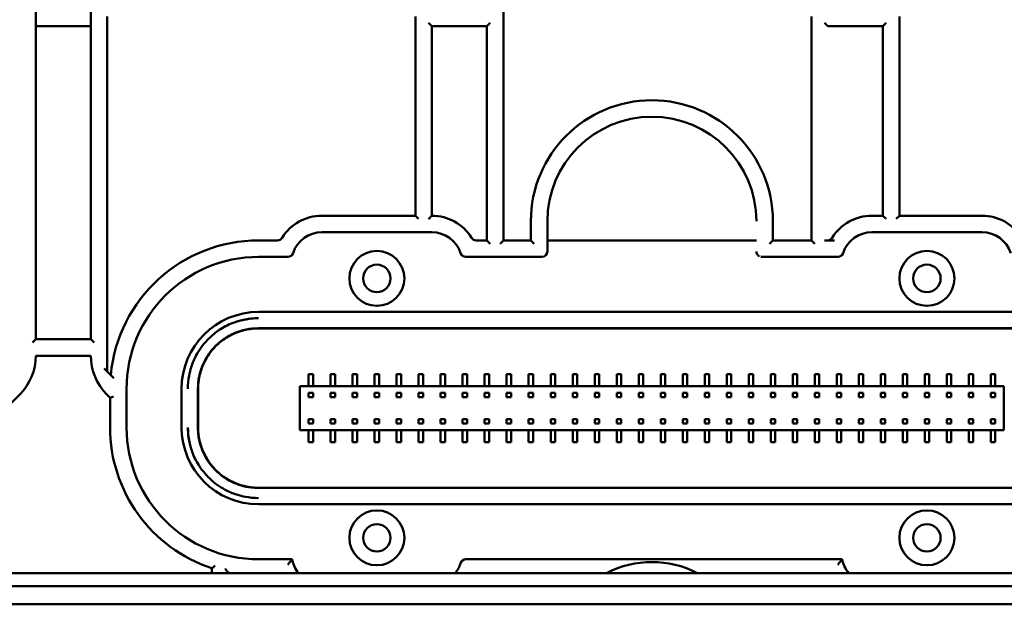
# Model space of a CAD drawing. Header units: millimetres. Extents: x 0 to 14369, y -869 to 2970.
# Tile 328 of 656: x 1732 to 1822, y 898 to 951. Entities that reach past the tile are written whole.
import ezdxf

# ---------------------------------------------------------------- set-up
doc = ezdxf.new("R2010")
doc.units = ezdxf.units.MM
doc.header["$LTSCALE"] = 10
doc.layers.add('Sichtbar (ISO)', color=7, linetype='Continuous', lineweight=50)

msp = doc.modelspace()

# ---------------------------------------------------------------- linework, layer by layer
at = {"layer": 'Sichtbar (ISO)'}
for p, q in [((1776.018, 931.135), (1776.018, 953.574)), ((1776.018, 953.574), (1776.018, 931.135)), ((1733.518, 922.145), (1733.518, 952.124)), ((1733.518, 952.124), (1733.518, 922.145)), ((1738.518, 952.124), (1738.518, 922.145)), ((1738.518, 922.145), (1738.518, 952.124)), ((1740.018, 951.503), (1740.018, 919.195)), ((1768.018, 951.503), (1768.018, 933.385)), ((1768.018, 933.385), (1768.018, 951.503)), ((1804.018, 951.503), (1804.018, 931.135)), ((1804.018, 931.135), (1804.018, 951.503)), ((1812.018, 933.385), (1812.018, 951.503)), ((1812.018, 951.503), (1812.018, 933.385)), ((1733.518, 950.624), (1738.518, 950.624)), ((1738.518, 950.624), (1733.518, 950.624)), ((1769.218, 950.924), (1769.518, 950.624)), ((1769.518, 933.385), (1769.518, 950.624)), ((1769.518, 950.624), (1769.518, 933.385)), ((1769.518, 950.624), (1774.518, 950.624)), ((1774.518, 950.624), (1774.818, 950.924)), ((1774.518, 950.624), (1774.518, 931.135)), ((1774.518, 931.135), (1774.518, 950.624)), ((1805.218, 950.924), (1805.518, 950.624)), ((1805.518, 950.624), (1810.518, 950.624)), ((1810.518, 950.624), (1810.818, 950.924)), ((1810.518, 950.624), (1810.518, 933.385)), ((1810.518, 933.385), (1810.518, 950.624)), ((1768.018, 933.385), (1759.518, 933.385)), ((1759.518, 933.385), (1768.018, 933.385)), ((1768.318, 933.085), (1768.018, 933.385)), ((1768.018, 933.385), (1768.318, 933.085)), ((1778.518, 932.885), (1778.518, 931.135)), ((1778.518, 931.135), (1778.518, 932.885)), ((1780.018, 930.135), (1780.018, 932.885)), ((1780.018, 932.885), (1780.018, 930.135)), ((1800.518, 931.135), (1800.518, 932.885)), ((1800.518, 932.885), (1800.518, 931.135)), ((1810.518, 933.385), (1809.518, 933.385)), ((1809.518, 933.385), (1810.518, 933.385)), ((1810.818, 933.085), (1810.518, 933.385)), ((1810.518, 933.385), (1810.818, 933.085)), ((1811.718, 933.085), (1812.018, 933.385)), ((1812.018, 933.385), (1811.718, 933.085)), ((1819.518, 933.385), (1812.018, 933.385)), ((1812.018, 933.385), (1819.518, 933.385)), ((1759.518, 931.885), (1769.518, 931.885)), ((1769.518, 931.885), (1759.518, 931.885)), ((1809.518, 931.885), (1819.518, 931.885)), ((1819.518, 931.885), (1809.518, 931.885)), ((1755.479, 931.135), (1753.768, 931.135)), ((1753.768, 931.135), (1755.479, 931.135)), ((1774.518, 931.135), (1773.557, 931.135)), ((1773.557, 931.135), (1774.518, 931.135)), ((1774.818, 930.835), (1774.518, 931.135)), ((1774.518, 931.135), (1774.818, 930.835)), ((1775.718, 930.835), (1776.018, 931.135)), ((1776.018, 931.135), (1775.718, 930.835)), ((1778.518, 931.135), (1776.018, 931.135)), ((1776.018, 931.135), (1778.518, 931.135)), ((1778.818, 930.835), (1778.518, 931.135)), ((1778.518, 931.135), (1778.818, 930.835)), ((1799.018, 931.135), (1780.018, 931.135)), ((1780.018, 931.135), (1799.018, 931.135)), ((1800.218, 930.835), (1800.518, 931.135)), ((1800.518, 931.135), (1800.218, 930.835)), ((1804.018, 931.135), (1800.518, 931.135)), ((1800.518, 931.135), (1804.018, 931.135)), ((1804.318, 930.835), (1804.018, 931.135)), ((1804.018, 931.135), (1804.318, 930.835)), ((1805.218, 931.135), (1806.103, 931.135)), ((1806.103, 931.135), (1805.218, 931.135)), ((1753.768, 929.635), (1756.425, 929.635)), ((1756.425, 929.635), (1753.768, 929.635)), ((1772.61, 929.635), (1779.518, 929.635)), ((1779.518, 929.635), (1772.61, 929.635)), ((1799.518, 929.635), (1806.425, 929.635)), ((1806.425, 929.635), (1799.518, 929.635)), ((1825.268, 924.635), (1753.767, 924.635)), ((1753.767, 924.635), (1825.268, 924.635)), ((1825.279, 923.147), (1753.756, 923.147)), ((1753.757, 923.147), (1825.279, 923.147)), ((1753.767, 923.135), (1825.268, 923.135)), ((1825.268, 923.135), (1753.767, 923.135)), ((1733.518, 922.145), (1733.218, 921.845)), ((1738.518, 922.145), (1733.518, 922.145)), ((1738.818, 921.845), (1738.518, 922.145)), ((1733.518, 920.645), (1738.518, 920.645)), ((1740.604, 918.609), (1739.718, 919.495)), ((1739.718, 919.495), (1740.604, 918.609)), ((1740.018, 919.195), (1740.018, 919.195)), ((1758.318, 918.985), (1758.718, 918.985)), ((1758.318, 917.885), (1758.318, 918.985)), ((1758.718, 918.985), (1758.718, 917.885)), ((1760.318, 918.985), (1760.718, 918.985)), ((1760.318, 917.885), (1760.318, 918.985)), ((1760.718, 918.985), (1760.718, 917.885)), ((1762.318, 918.985), (1762.718, 918.985)), ((1762.318, 917.885), (1762.318, 918.985)), ((1762.718, 918.985), (1762.718, 917.885)), ((1764.318, 918.985), (1764.718, 918.985)), ((1764.318, 917.885), (1764.318, 918.985)), ((1764.718, 918.985), (1764.718, 917.885)), ((1766.318, 918.985), (1766.718, 918.985)), ((1766.318, 917.885), (1766.318, 918.985)), ((1766.718, 918.985), (1766.718, 917.885)), ((1768.318, 918.985), (1768.718, 918.985)), ((1768.318, 917.885), (1768.318, 918.985)), ((1768.718, 918.985), (1768.718, 917.885)), ((1770.318, 918.985), (1770.718, 918.985)), ((1770.318, 917.885), (1770.318, 918.985)), ((1770.718, 918.985), (1770.718, 917.885)), ((1772.318, 918.985), (1772.718, 918.985)), ((1772.318, 917.885), (1772.318, 918.985)), ((1772.718, 918.985), (1772.718, 917.885)), ((1774.318, 918.985), (1774.718, 918.985)), ((1774.318, 917.885), (1774.318, 918.985)), ((1774.718, 918.985), (1774.718, 917.885)), ((1776.318, 918.985), (1776.718, 918.985)), ((1776.318, 917.885), (1776.318, 918.985)), ((1776.718, 918.985), (1776.718, 917.885)), ((1778.318, 918.985), (1778.718, 918.985)), ((1778.318, 917.885), (1778.318, 918.985)), ((1778.718, 918.985), (1778.718, 917.885)), ((1780.318, 918.985), (1780.718, 918.985)), ((1780.318, 917.885), (1780.318, 918.985)), ((1780.718, 918.985), (1780.718, 917.885)), ((1782.318, 918.985), (1782.718, 918.985)), ((1782.318, 917.885), (1782.318, 918.985)), ((1782.718, 918.985), (1782.718, 917.885)), ((1784.318, 918.985), (1784.718, 918.985)), ((1784.318, 917.885), (1784.318, 918.985)), ((1784.718, 918.985), (1784.718, 917.885)), ((1786.318, 918.985), (1786.718, 918.985)), ((1786.318, 917.885), (1786.318, 918.985)), ((1786.718, 918.985), (1786.718, 917.885)), ((1788.318, 918.985), (1788.718, 918.985)), ((1788.318, 917.885), (1788.318, 918.985)), ((1788.718, 918.985), (1788.718, 917.885)), ((1790.318, 918.985), (1790.718, 918.985)), ((1790.318, 917.885), (1790.318, 918.985)), ((1790.718, 918.985), (1790.718, 917.885)), ((1792.318, 918.985), (1792.718, 918.985)), ((1792.318, 917.885), (1792.318, 918.985)), ((1792.718, 918.985), (1792.718, 917.885)), ((1794.318, 918.985), (1794.718, 918.985)), ((1794.318, 917.885), (1794.318, 918.985)), ((1794.718, 918.985), (1794.718, 917.885)), ((1796.318, 918.985), (1796.718, 918.985)), ((1796.318, 917.885), (1796.318, 918.985)), ((1796.718, 918.985), (1796.718, 917.885)), ((1798.318, 918.985), (1798.718, 918.985)), ((1798.318, 917.885), (1798.318, 918.985)), ((1798.718, 918.985), (1798.718, 917.885)), ((1800.318, 918.985), (1800.718, 918.985)), ((1800.318, 917.885), (1800.318, 918.985)), ((1800.718, 918.985), (1800.718, 917.885)), ((1802.318, 918.985), (1802.718, 918.985)), ((1802.318, 917.885), (1802.318, 918.985)), ((1802.718, 918.985), (1802.718, 917.885)), ((1804.318, 918.985), (1804.718, 918.985)), ((1804.318, 917.885), (1804.318, 918.985)), ((1804.718, 918.985), (1804.718, 917.885)), ((1806.318, 918.985), (1806.718, 918.985)), ((1806.318, 917.885), (1806.318, 918.985)), ((1806.718, 918.985), (1806.718, 917.885)), ((1808.318, 918.985), (1808.718, 918.985)), ((1808.318, 917.885), (1808.318, 918.985)), ((1808.718, 918.985), (1808.718, 917.885)), ((1810.318, 918.985), (1810.718, 918.985)), ((1810.318, 917.885), (1810.318, 918.985)), ((1810.718, 918.985), (1810.718, 917.885)), ((1812.318, 918.985), (1812.718, 918.985)), ((1812.318, 917.885), (1812.318, 918.985)), ((1812.718, 918.985), (1812.718, 917.885)), ((1814.318, 918.985), (1814.718, 918.985)), ((1814.318, 917.885), (1814.318, 918.985)), ((1814.718, 918.985), (1814.718, 917.885)), ((1816.318, 918.985), (1816.718, 918.985)), ((1816.318, 917.885), (1816.318, 918.985)), ((1816.718, 918.985), (1816.718, 917.885)), ((1818.318, 918.985), (1818.718, 918.985)), ((1818.318, 917.885), (1818.318, 918.985)), ((1818.718, 918.985), (1818.718, 917.885)), ((1820.318, 918.985), (1820.718, 918.985)), ((1820.318, 917.885), (1820.318, 918.985)), ((1820.718, 918.985), (1820.718, 917.885)), ((1741.768, 914.135), (1741.768, 917.635)), ((1741.768, 917.635), (1741.768, 914.135)), ((1746.768, 917.636), (1746.768, 914.134)), ((1746.768, 914.134), (1746.768, 917.636)), ((1748.256, 917.647), (1748.256, 914.122)), ((1748.268, 914.134), (1748.268, 917.635)), ((1748.268, 917.635), (1748.268, 914.134)), ((1821.518, 917.885), (1757.518, 917.885)), ((1757.518, 917.885), (1757.518, 913.885)), ((1821.518, 913.885), (1821.518, 917.885)), ((1723.982, 909.038), (1732.053, 917.109)), ((1739.982, 917.109), (1740.268, 916.824)), ((1739.982, 917.109), (1740.268, 916.824)), ((1740.268, 916.824), (1740.568, 916.948)), ((1740.568, 916.948), (1740.268, 916.824)), ((1740.268, 916.824), (1740.268, 914.135)), ((1740.268, 916.824), (1740.268, 914.135)), ((1758.718, 917.282), (1758.318, 917.282)), ((1758.318, 917.282), (1758.318, 916.882)), ((1758.318, 916.882), (1758.718, 916.882)), ((1758.718, 916.882), (1758.718, 917.282)), ((1760.318, 917.282), (1760.718, 917.282)), ((1760.318, 916.882), (1760.318, 917.282)), ((1760.718, 916.882), (1760.318, 916.882)), ((1760.718, 917.282), (1760.718, 916.882)), ((1762.718, 917.282), (1762.318, 917.282)), ((1762.318, 917.282), (1762.318, 916.882)), ((1762.318, 916.882), (1762.718, 916.882)), ((1762.718, 916.882), (1762.718, 917.282)), ((1764.318, 917.282), (1764.718, 917.282)), ((1764.318, 916.882), (1764.318, 917.282)), ((1764.718, 916.882), (1764.318, 916.882)), ((1764.718, 917.282), (1764.718, 916.882)), ((1766.718, 917.282), (1766.318, 917.282)), ((1766.318, 917.282), (1766.318, 916.882)), ((1766.318, 916.882), (1766.718, 916.882)), ((1766.718, 916.882), (1766.718, 917.282)), ((1768.718, 917.282), (1768.318, 917.282)), ((1768.318, 917.282), (1768.318, 916.882)), ((1768.318, 917.282), (1768.718, 917.282)), ((1768.318, 916.882), (1768.318, 917.282)), ((1768.318, 916.882), (1768.718, 916.882)), ((1768.718, 916.882), (1768.318, 916.882)), ((1768.718, 916.882), (1768.718, 917.282)), ((1768.718, 917.282), (1768.718, 916.882)), ((1770.718, 917.282), (1770.318, 917.282)), ((1770.318, 917.282), (1770.318, 916.882)), ((1770.318, 916.882), (1770.718, 916.882)), ((1770.718, 916.882), (1770.718, 917.282)), ((1772.718, 917.282), (1772.318, 917.282)), ((1772.318, 917.282), (1772.318, 916.882)), ((1772.318, 916.882), (1772.718, 916.882)), ((1772.718, 916.882), (1772.718, 917.282)), ((1774.718, 917.282), (1774.318, 917.282)), ((1774.318, 917.282), (1774.318, 916.882)), ((1774.318, 916.882), (1774.718, 916.882)), ((1774.718, 916.882), (1774.718, 917.282)), ((1776.718, 917.282), (1776.318, 917.282)), ((1776.318, 917.282), (1776.318, 916.882)), ((1776.318, 916.882), (1776.718, 916.882)), ((1776.718, 916.882), (1776.718, 917.282)), ((1778.718, 917.282), (1778.318, 917.282)), ((1778.318, 917.282), (1778.318, 916.882)), ((1778.318, 916.882), (1778.718, 916.882)), ((1778.718, 916.882), (1778.718, 917.282)), ((1780.718, 917.282), (1780.318, 917.282)), ((1780.318, 917.282), (1780.318, 916.882)), ((1780.318, 916.882), (1780.718, 916.882)), ((1780.718, 916.882), (1780.718, 917.282)), ((1782.718, 917.282), (1782.318, 917.282)), ((1782.318, 917.282), (1782.318, 916.882)), ((1782.318, 916.882), (1782.718, 916.882)), ((1782.718, 916.882), (1782.718, 917.282)), ((1784.718, 917.282), (1784.318, 917.282)), ((1784.318, 917.282), (1784.318, 916.882)), ((1784.318, 916.882), (1784.718, 916.882)), ((1784.718, 916.882), (1784.718, 917.282)), ((1786.718, 917.282), (1786.318, 917.282)), ((1786.318, 917.282), (1786.318, 916.882)), ((1786.318, 916.882), (1786.718, 916.882)), ((1786.718, 916.882), (1786.718, 917.282)), ((1788.718, 917.282), (1788.318, 917.282)), ((1788.318, 917.282), (1788.318, 916.882)), ((1788.318, 916.882), (1788.718, 916.882)), ((1788.718, 916.882), (1788.718, 917.282)), ((1790.718, 917.282), (1790.318, 917.282)), ((1790.318, 917.282), (1790.318, 916.882)), ((1790.318, 916.882), (1790.718, 916.882)), ((1790.718, 916.882), (1790.718, 917.282)), ((1792.718, 917.282), (1792.318, 917.282)), ((1792.318, 917.282), (1792.318, 916.882)), ((1792.318, 916.882), (1792.718, 916.882)), ((1792.718, 916.882), (1792.718, 917.282)), ((1794.718, 917.282), (1794.318, 917.282)), ((1794.318, 917.282), (1794.318, 916.882)), ((1794.318, 916.882), (1794.718, 916.882)), ((1794.718, 916.882), (1794.718, 917.282)), ((1796.718, 917.282), (1796.318, 917.282)), ((1796.318, 917.282), (1796.318, 916.882)), ((1796.318, 916.882), (1796.718, 916.882)), ((1796.718, 916.882), (1796.718, 917.282)), ((1798.718, 917.282), (1798.318, 917.282)), ((1798.318, 917.282), (1798.318, 916.882)), ((1798.318, 916.882), (1798.718, 916.882)), ((1798.718, 916.882), (1798.718, 917.282)), ((1800.718, 917.282), (1800.318, 917.282)), ((1800.318, 917.282), (1800.318, 916.882)), ((1800.318, 916.882), (1800.718, 916.882)), ((1800.718, 916.882), (1800.718, 917.282)), ((1802.718, 917.282), (1802.318, 917.282)), ((1802.318, 917.282), (1802.318, 916.882)), ((1802.318, 916.882), (1802.718, 916.882)), ((1802.718, 916.882), (1802.718, 917.282)), ((1804.718, 917.282), (1804.318, 917.282)), ((1804.318, 917.282), (1804.318, 916.882)), ((1804.318, 916.882), (1804.718, 916.882)), ((1804.718, 916.882), (1804.718, 917.282)), ((1806.718, 917.282), (1806.318, 917.282)), ((1806.318, 917.282), (1806.318, 916.882)), ((1806.318, 916.882), (1806.718, 916.882)), ((1806.718, 916.882), (1806.718, 917.282)), ((1808.718, 917.282), (1808.318, 917.282)), ((1808.318, 917.282), (1808.318, 916.882)), ((1808.318, 916.882), (1808.718, 916.882)), ((1808.718, 916.882), (1808.718, 917.282)), ((1810.718, 917.282), (1810.318, 917.282)), ((1810.318, 917.282), (1810.318, 916.882)), ((1810.318, 917.282), (1810.718, 917.282)), ((1810.318, 916.882), (1810.318, 917.282)), ((1810.318, 916.882), (1810.718, 916.882)), ((1810.718, 916.882), (1810.318, 916.882)), ((1810.718, 916.882), (1810.718, 917.282)), ((1810.718, 917.282), (1810.718, 916.882)), ((1812.318, 917.282), (1812.718, 917.282)), ((1812.318, 916.882), (1812.318, 917.282)), ((1812.718, 916.882), (1812.318, 916.882)), ((1812.718, 917.282), (1812.718, 916.882)), ((1814.318, 917.282), (1814.718, 917.282)), ((1814.318, 916.882), (1814.318, 917.282)), ((1814.718, 916.882), (1814.318, 916.882)), ((1814.718, 917.282), (1814.718, 916.882)), ((1816.318, 917.282), (1816.718, 917.282)), ((1816.318, 916.882), (1816.318, 917.282)), ((1816.718, 916.882), (1816.318, 916.882)), ((1816.718, 917.282), (1816.718, 916.882)), ((1818.318, 917.282), (1818.718, 917.282)), ((1818.318, 916.882), (1818.318, 917.282)), ((1818.318, 917.282), (1818.718, 917.282)), ((1818.318, 916.882), (1818.318, 917.282)), ((1818.718, 916.882), (1818.318, 916.882)), ((1818.718, 916.882), (1818.318, 916.882)), ((1818.718, 917.282), (1818.718, 916.882)), ((1818.718, 917.282), (1818.718, 916.882)), ((1820.318, 917.282), (1820.718, 917.282)), ((1820.318, 916.882), (1820.318, 917.282)), ((1820.318, 917.282), (1820.718, 917.282)), ((1820.318, 916.882), (1820.318, 917.282)), ((1820.718, 916.882), (1820.318, 916.882)), ((1820.718, 916.882), (1820.318, 916.882)), ((1820.718, 917.282), (1820.718, 916.882)), ((1820.718, 917.282), (1820.718, 916.882)), ((1758.318, 914.887), (1758.318, 914.487)), ((1758.718, 914.887), (1758.318, 914.887)), ((1758.718, 914.487), (1758.718, 914.887)), ((1760.318, 914.487), (1760.318, 914.887)), ((1760.318, 914.887), (1760.718, 914.887)), ((1760.718, 914.887), (1760.718, 914.487)), ((1762.318, 914.887), (1762.318, 914.487)), ((1762.718, 914.887), (1762.318, 914.887)), ((1762.718, 914.487), (1762.718, 914.887)), ((1764.318, 914.487), (1764.318, 914.887)), ((1764.318, 914.887), (1764.718, 914.887)), ((1764.718, 914.887), (1764.718, 914.487)), ((1766.318, 914.887), (1766.318, 914.487)), ((1766.718, 914.887), (1766.318, 914.887)), ((1766.718, 914.487), (1766.718, 914.887)), ((1768.318, 914.887), (1768.318, 914.487)), ((1768.718, 914.887), (1768.318, 914.887)), ((1768.318, 914.887), (1768.718, 914.887)), ((1768.318, 914.487), (1768.318, 914.887)), ((1768.718, 914.487), (1768.718, 914.887)), ((1768.718, 914.887), (1768.718, 914.487)), ((1770.318, 914.887), (1770.318, 914.487)), ((1770.718, 914.887), (1770.318, 914.887)), ((1770.718, 914.487), (1770.718, 914.887)), ((1772.318, 914.887), (1772.318, 914.487)), ((1772.718, 914.887), (1772.318, 914.887)), ((1772.718, 914.487), (1772.718, 914.887)), ((1774.318, 914.887), (1774.318, 914.487)), ((1774.718, 914.887), (1774.318, 914.887)), ((1774.718, 914.487), (1774.718, 914.887)), ((1776.318, 914.887), (1776.318, 914.487)), ((1776.718, 914.887), (1776.318, 914.887)), ((1776.718, 914.487), (1776.718, 914.887)), ((1778.318, 914.887), (1778.318, 914.487)), ((1778.718, 914.887), (1778.318, 914.887)), ((1778.718, 914.487), (1778.718, 914.887)), ((1780.318, 914.887), (1780.318, 914.487)), ((1780.718, 914.887), (1780.318, 914.887)), ((1780.718, 914.487), (1780.718, 914.887)), ((1782.318, 914.887), (1782.318, 914.487)), ((1782.718, 914.887), (1782.318, 914.887)), ((1782.718, 914.487), (1782.718, 914.887)), ((1784.318, 914.887), (1784.318, 914.487)), ((1784.718, 914.887), (1784.318, 914.887)), ((1784.718, 914.487), (1784.718, 914.887)), ((1786.318, 914.887), (1786.318, 914.487)), ((1786.718, 914.887), (1786.318, 914.887)), ((1786.718, 914.487), (1786.718, 914.887)), ((1788.318, 914.887), (1788.318, 914.487)), ((1788.718, 914.887), (1788.318, 914.887)), ((1788.718, 914.487), (1788.718, 914.887)), ((1790.318, 914.887), (1790.318, 914.487)), ((1790.718, 914.887), (1790.318, 914.887)), ((1790.718, 914.487), (1790.718, 914.887)), ((1792.318, 914.887), (1792.318, 914.487)), ((1792.718, 914.887), (1792.318, 914.887)), ((1792.718, 914.487), (1792.718, 914.887)), ((1794.318, 914.887), (1794.318, 914.487)), ((1794.718, 914.887), (1794.318, 914.887)), ((1794.718, 914.487), (1794.718, 914.887)), ((1796.318, 914.887), (1796.318, 914.487)), ((1796.718, 914.887), (1796.318, 914.887)), ((1796.718, 914.487), (1796.718, 914.887)), ((1798.318, 914.887), (1798.318, 914.487)), ((1798.718, 914.887), (1798.318, 914.887)), ((1798.718, 914.487), (1798.718, 914.887)), ((1800.318, 914.887), (1800.318, 914.487)), ((1800.718, 914.887), (1800.318, 914.887)), ((1800.718, 914.487), (1800.718, 914.887)), ((1802.318, 914.887), (1802.318, 914.487)), ((1802.718, 914.887), (1802.318, 914.887)), ((1802.718, 914.487), (1802.718, 914.887)), ((1804.318, 914.887), (1804.318, 914.487)), ((1804.718, 914.887), (1804.318, 914.887)), ((1804.718, 914.487), (1804.718, 914.887)), ((1806.318, 914.887), (1806.318, 914.487)), ((1806.718, 914.887), (1806.318, 914.887)), ((1806.718, 914.487), (1806.718, 914.887)), ((1808.318, 914.887), (1808.318, 914.487)), ((1808.718, 914.887), (1808.318, 914.887)), ((1808.718, 914.487), (1808.718, 914.887)), ((1810.318, 914.887), (1810.318, 914.487)), ((1810.718, 914.887), (1810.318, 914.887)), ((1810.318, 914.487), (1810.318, 914.887)), ((1810.318, 914.887), (1810.718, 914.887)), ((1810.718, 914.487), (1810.718, 914.887)), ((1810.718, 914.887), (1810.718, 914.487)), ((1812.318, 914.487), (1812.318, 914.887)), ((1812.318, 914.887), (1812.718, 914.887)), ((1812.718, 914.887), (1812.718, 914.487)), ((1814.318, 914.487), (1814.318, 914.887)), ((1814.318, 914.887), (1814.718, 914.887)), ((1814.718, 914.887), (1814.718, 914.487)), ((1816.318, 914.487), (1816.318, 914.887)), ((1816.318, 914.887), (1816.718, 914.887)), ((1816.718, 914.887), (1816.718, 914.487)), ((1818.318, 914.487), (1818.318, 914.887)), ((1818.318, 914.887), (1818.718, 914.887)), ((1818.318, 914.487), (1818.318, 914.887)), ((1818.318, 914.887), (1818.718, 914.887)), ((1818.718, 914.887), (1818.718, 914.487)), ((1818.718, 914.887), (1818.718, 914.487)), ((1820.318, 914.487), (1820.318, 914.887)), ((1820.318, 914.887), (1820.718, 914.887)), ((1820.318, 914.487), (1820.318, 914.887)), ((1820.318, 914.887), (1820.718, 914.887)), ((1820.718, 914.887), (1820.718, 914.487)), ((1820.718, 914.887), (1820.718, 914.487)), ((1757.518, 913.885), (1821.518, 913.885)), ((1758.318, 914.487), (1758.718, 914.487)), ((1758.318, 912.785), (1758.318, 913.885)), ((1758.718, 913.885), (1758.718, 912.785)), ((1760.718, 914.487), (1760.318, 914.487)), ((1760.318, 912.785), (1760.318, 913.885)), ((1760.718, 913.885), (1760.718, 912.785)), ((1762.318, 914.487), (1762.718, 914.487)), ((1762.318, 912.785), (1762.318, 913.885)), ((1762.718, 913.885), (1762.718, 912.785)), ((1764.718, 914.487), (1764.318, 914.487)), ((1764.318, 912.785), (1764.318, 913.885)), ((1764.718, 913.885), (1764.718, 912.785)), ((1766.318, 914.487), (1766.718, 914.487)), ((1766.318, 912.785), (1766.318, 913.885)), ((1766.718, 913.885), (1766.718, 912.785)), ((1768.318, 914.487), (1768.718, 914.487)), ((1768.718, 914.487), (1768.318, 914.487)), ((1768.318, 912.785), (1768.318, 913.885)), ((1768.718, 913.885), (1768.718, 912.785)), ((1770.318, 914.487), (1770.718, 914.487)), ((1770.318, 912.785), (1770.318, 913.885)), ((1770.718, 913.885), (1770.718, 912.785)), ((1772.318, 914.487), (1772.718, 914.487)), ((1772.318, 912.785), (1772.318, 913.885)), ((1772.718, 913.885), (1772.718, 912.785)), ((1774.318, 914.487), (1774.718, 914.487)), ((1774.318, 912.785), (1774.318, 913.885)), ((1774.718, 913.885), (1774.718, 912.785)), ((1776.318, 914.487), (1776.718, 914.487)), ((1776.318, 912.785), (1776.318, 913.885)), ((1776.718, 913.885), (1776.718, 912.785)), ((1778.318, 914.487), (1778.718, 914.487)), ((1778.318, 912.785), (1778.318, 913.885)), ((1778.718, 913.885), (1778.718, 912.785)), ((1780.318, 914.487), (1780.718, 914.487)), ((1780.318, 912.785), (1780.318, 913.885)), ((1780.718, 913.885), (1780.718, 912.785)), ((1782.318, 914.487), (1782.718, 914.487)), ((1782.318, 912.785), (1782.318, 913.885)), ((1782.718, 913.885), (1782.718, 912.785)), ((1784.318, 914.487), (1784.718, 914.487)), ((1784.318, 912.785), (1784.318, 913.885)), ((1784.718, 913.885), (1784.718, 912.785)), ((1786.318, 914.487), (1786.718, 914.487)), ((1786.318, 912.785), (1786.318, 913.885)), ((1786.718, 913.885), (1786.718, 912.785)), ((1788.318, 914.487), (1788.718, 914.487)), ((1788.318, 912.785), (1788.318, 913.885)), ((1788.718, 913.885), (1788.718, 912.785)), ((1790.318, 914.487), (1790.718, 914.487)), ((1790.318, 912.785), (1790.318, 913.885)), ((1790.718, 913.885), (1790.718, 912.785)), ((1792.318, 914.487), (1792.718, 914.487)), ((1792.318, 912.785), (1792.318, 913.885)), ((1792.718, 913.885), (1792.718, 912.785)), ((1794.318, 914.487), (1794.718, 914.487)), ((1794.318, 912.785), (1794.318, 913.885)), ((1794.718, 913.885), (1794.718, 912.785)), ((1796.318, 914.487), (1796.718, 914.487)), ((1796.318, 912.785), (1796.318, 913.885)), ((1796.718, 913.885), (1796.718, 912.785)), ((1798.318, 914.487), (1798.718, 914.487)), ((1798.318, 912.785), (1798.318, 913.885)), ((1798.718, 913.885), (1798.718, 912.785)), ((1800.318, 914.487), (1800.718, 914.487)), ((1800.318, 912.785), (1800.318, 913.885)), ((1800.718, 913.885), (1800.718, 912.785)), ((1802.318, 914.487), (1802.718, 914.487)), ((1802.318, 912.785), (1802.318, 913.885)), ((1802.718, 913.885), (1802.718, 912.785)), ((1804.318, 914.487), (1804.718, 914.487)), ((1804.318, 912.785), (1804.318, 913.885)), ((1804.718, 913.885), (1804.718, 912.785)), ((1806.318, 914.487), (1806.718, 914.487)), ((1806.318, 912.785), (1806.318, 913.885)), ((1806.718, 913.885), (1806.718, 912.785)), ((1808.318, 914.487), (1808.718, 914.487)), ((1808.318, 912.785), (1808.318, 913.885)), ((1808.718, 913.885), (1808.718, 912.785)), ((1810.318, 914.487), (1810.718, 914.487)), ((1810.718, 914.487), (1810.318, 914.487)), ((1810.318, 912.785), (1810.318, 913.885)), ((1810.718, 913.885), (1810.718, 912.785)), ((1812.718, 914.487), (1812.318, 914.487)), ((1812.318, 912.785), (1812.318, 913.885)), ((1812.718, 913.885), (1812.718, 912.785)), ((1814.718, 914.487), (1814.318, 914.487)), ((1814.318, 912.785), (1814.318, 913.885)), ((1814.718, 913.885), (1814.718, 912.785)), ((1816.718, 914.487), (1816.318, 914.487)), ((1816.318, 912.785), (1816.318, 913.885)), ((1816.718, 913.885), (1816.718, 912.785)), ((1818.718, 914.487), (1818.318, 914.487)), ((1818.718, 914.487), (1818.318, 914.487)), ((1818.318, 912.785), (1818.318, 913.885)), ((1818.718, 913.885), (1818.718, 912.785)), ((1820.718, 914.487), (1820.318, 914.487)), ((1820.718, 914.487), (1820.318, 914.487)), ((1820.318, 912.785), (1820.318, 913.885)), ((1820.718, 913.885), (1820.718, 912.785)), ((1758.718, 912.785), (1758.318, 912.785)), ((1760.718, 912.785), (1760.318, 912.785)), ((1762.718, 912.785), (1762.318, 912.785)), ((1764.718, 912.785), (1764.318, 912.785)), ((1766.718, 912.785), (1766.318, 912.785)), ((1768.718, 912.785), (1768.318, 912.785)), ((1770.718, 912.785), (1770.318, 912.785)), ((1772.718, 912.785), (1772.318, 912.785)), ((1774.718, 912.785), (1774.318, 912.785)), ((1776.718, 912.785), (1776.318, 912.785)), ((1778.718, 912.785), (1778.318, 912.785)), ((1780.718, 912.785), (1780.318, 912.785)), ((1782.718, 912.785), (1782.318, 912.785)), ((1784.718, 912.785), (1784.318, 912.785)), ((1786.718, 912.785), (1786.318, 912.785)), ((1788.718, 912.785), (1788.318, 912.785)), ((1790.718, 912.785), (1790.318, 912.785)), ((1792.718, 912.785), (1792.318, 912.785)), ((1794.718, 912.785), (1794.318, 912.785)), ((1796.718, 912.785), (1796.318, 912.785)), ((1798.718, 912.785), (1798.318, 912.785)), ((1800.718, 912.785), (1800.318, 912.785)), ((1802.718, 912.785), (1802.318, 912.785)), ((1804.718, 912.785), (1804.318, 912.785)), ((1806.718, 912.785), (1806.318, 912.785)), ((1808.718, 912.785), (1808.318, 912.785)), ((1810.718, 912.785), (1810.318, 912.785)), ((1812.718, 912.785), (1812.318, 912.785)), ((1814.718, 912.785), (1814.318, 912.785)), ((1816.718, 912.785), (1816.318, 912.785)), ((1818.718, 912.785), (1818.318, 912.785)), ((1820.718, 912.785), (1820.318, 912.785)), ((1753.756, 908.622), (1825.279, 908.622)), ((1825.279, 908.622), (1753.757, 908.622)), ((1753.767, 908.635), (1825.268, 908.635)), ((1825.268, 908.635), (1753.767, 908.635)), ((1753.767, 907.135), (1825.268, 907.135)), ((1825.268, 907.135), (1753.767, 907.135)), ((1749.518, 901.321), (1749.518, 900.885)), ((1749.518, 901.321), (1749.518, 900.885)), ((1756.814, 902.135), (1753.768, 902.135)), ((1753.768, 902.135), (1756.814, 902.135)), ((1806.814, 902.135), (1772.61, 902.135)), ((1772.61, 902.135), (1806.814, 902.135)), ((1837.368, 900.885), (1724.502, 900.885)), ((1751.018, 900.885), (1751.018, 900.918)), ((1751.018, 900.918), (1751.018, 900.885)), ((1794.518, 900.935), (1794.518, 900.885)), ((1794.518, 900.885), (1794.518, 900.935)), ((1723.791, 899.698), (1837.969, 899.698)), ((1723.791, 898.039), (1789.518, 898.039)), ((1789.518, 898.039), (1838.056, 898.039))]:
    msp.add_line(p, q, dxfattribs=at)
for centre, radius in [((1764.518, 927.685), 2.5), ((1764.518, 927.685), 2.5), ((1764.518, 927.685), 2.5), ((1814.518, 927.685), 2.5), ((1814.518, 927.685), 2.5), ((1814.518, 927.685), 2.5), ((1764.518, 927.685), 1.25), ((1814.518, 927.685), 1.25), ((1764.518, 904.085), 2.5), ((1764.518, 904.085), 2.5), ((1764.518, 904.085), 2.5), ((1814.518, 904.085), 2.5), ((1814.518, 904.085), 2.5), ((1814.518, 904.085), 2.5), ((1764.518, 904.085), 1.25), ((1814.518, 904.085), 1.25)]:
    msp.add_circle(centre, radius, dxfattribs=at)
for centre, radius, start, end in [((1789.518, 932.885), 11, 0, 180), ((1789.518, 932.885), 11, 0, 180), ((1789.518, 932.885), 9.5, 0, 180), ((1789.518, 932.885), 9.5, 0, 180), ((1759.518, 929.135), 4.25, 90, 148.24314), ((1759.518, 929.135), 4.25, 90, 148.24314), ((1769.518, 929.135), 4.25, 31.75686, 90), ((1769.518, 929.135), 4.25, 31.75686, 90), ((1809.518, 929.135), 4.25, 90, 148.24314), ((1809.518, 929.135), 4.25, 90, 148.24314), ((1819.518, 929.135), 4.25, 31.75686, 90), ((1819.518, 929.135), 4.25, 31.75686, 90), ((1759.518, 929.135), 2.75, 90, 162.07979), ((1759.518, 929.135), 2.75, 90, 162.07979), ((1769.518, 929.135), 2.75, 17.92021, 90), ((1769.518, 929.135), 2.75, 17.92021, 90), ((1809.518, 929.135), 2.75, 90, 162.07979), ((1809.518, 929.135), 2.75, 90, 162.07979), ((1819.518, 929.135), 2.75, 17.92021, 90), ((1819.518, 929.135), 2.75, 17.92021, 90), ((1753.768, 917.635), 13.5, 90, 174.67683), ((1753.768, 917.635), 13.5, 90, 174.67683), ((1755.479, 931.635), 0.5, 270, 328.24314), ((1755.479, 931.635), 0.5, 270, 328.24314), ((1773.557, 931.635), 0.5, 211.75686, 270), ((1773.557, 931.635), 0.5, 211.75686, 270), ((1805.479, 931.635), 0.5, 274.45908, 328.24314), ((1805.479, 931.635), 0.5, 274.45908, 328.24314), ((1756.425, 930.135), 0.5, 270, 342.07979), ((1756.425, 930.135), 0.5, 270, 342.07979), ((1772.61, 930.135), 0.5, 197.92021, 270), ((1772.61, 930.135), 0.5, 197.92021, 270), ((1806.425, 930.135), 0.5, 270, 342.07979), ((1806.425, 930.135), 0.5, 270, 342.07979), ((1753.768, 917.635), 12, 90, 180), ((1753.768, 917.635), 12, 90, 180), ((1728.518, 920.645), 5, 315, 0), ((1728.518, 920.645), 5, 315, 0), ((1743.518, 920.645), 5, 180, 225), ((1743.518, 920.645), 5, 180, 225), ((1753.768, 914.135), 13.5, 180, 251.65037), ((1753.768, 914.135), 13.5, 180, 251.65037), ((1753.768, 914.135), 12, 180, 270), ((1753.768, 914.135), 12, 180, 270), ((1759.518, 902.635), 2.75, 190.47568, 219.5212), ((1759.518, 902.635), 2.75, 190.47568, 219.5212), ((1769.518, 902.635), 2.75, 320.4788, 342.07979), ((1769.518, 902.635), 2.75, 320.4788, 342.07979), ((1772.61, 901.635), 0.5, 90, 162.07979), ((1772.61, 901.635), 0.5, 90, 162.07979), ((1789.518, 892.885), 9, 62.73396, 117.26604), ((1789.518, 892.885), 9, 62.73396, 117.26604), ((1809.518, 902.635), 2.75, 190.47568, 219.5212), ((1809.518, 902.635), 2.75, 190.47568, 219.5212), ((1753.768, 914.135), 13.5, 258.24637, 258.95634), ((1753.768, 914.135), 13.5, 258.24637, 258.95634)]:
    msp.add_arc(centre, radius, start, end, dxfattribs=at)
for centre, major_axis, ratio, start_param, end_param in [((1779.518, 930.135), (-0.001, -0.5), 0.99997, 0.001151, 1.57173), ((1779.518, 930.135), (0.001, 0.5), 0.999968, 3.142785, 4.713359), ((1753.769, 917.634), (4.951, -4.951), 0.999695, 2.356347, 3.926839), ((1753.769, 917.634), (4.951, -4.951), 0.999695, 2.356347, 3.926839), ((1753.769, 914.136), (4.951, 4.951), 0.999695, 2.356347, 3.926839), ((1753.769, 914.136), (4.951, 4.951), 0.999695, 2.356347, 3.926839)]:
    msp.add_ellipse(centre, major_axis=major_axis, ratio=ratio, start_param=start_param, end_param=end_param, dxfattribs=at)
for points, knots in [([(1769.518, 933.385), (1769.518, 933.385), (1769.514, 933.381), (1769.498, 933.365), (1769.485, 933.352), (1769.45, 933.316), (1769.425, 933.291), (1769.372, 933.237), (1769.344, 933.207), (1769.283, 933.144), (1769.252, 933.11), (1769.219, 933.075), (1769.219, 933.074), (1769.218, 933.073)], [-0.05798254, -0.05798254, -0.05798254, -0.05798254, -0.04948043, -0.04948043, -0.03979266, -0.03979266, -0.0269025, -0.0269025, -0.01387273, -0.01387273, 0, 0, 0.0003591, 0.0003591, 0.0003591, 0.0003591]), ([(1769.218, 933.073), (1769.219, 933.074), (1769.219, 933.075), (1769.252, 933.11), (1769.283, 933.144), (1769.344, 933.207), (1769.372, 933.237), (1769.425, 933.291), (1769.45, 933.316), (1769.485, 933.352), (1769.498, 933.365), (1769.514, 933.381), (1769.518, 933.385), (1769.518, 933.385)], [-0.0003591, -0.0003591, -0.0003591, -0.0003591, 0, 0, 0.01387273, 0.01387273, 0.0269025, 0.0269025, 0.03979266, 0.03979266, 0.04948043, 0.04948043, 0.05798254, 0.05798254, 0.05798254, 0.05798254]), ([(1799.297, 929.686), (1799.246, 929.711), (1799.198, 929.746), (1799.12, 929.827), (1799.087, 929.875), (1799.042, 929.973), (1799.027, 930.025), (1799.019, 930.096), (1799.018, 930.115), (1799.018, 930.134)], [0, 0, 0, 0, 0.01803462, 0.01803462, 0.03528088, 0.03528088, 0.05109963, 0.05109963, 0.05675982, 0.05675982, 0.05675982, 0.05675982]), ([(1799.297, 929.686), (1799.246, 929.711), (1799.199, 929.745), (1799.12, 929.826), (1799.087, 929.874), (1799.042, 929.972), (1799.027, 930.024), (1799.019, 930.096), (1799.018, 930.115), (1799.018, 930.134)], [0.00014683, 0.00014683, 0.00014683, 0.00014683, 0.0180462, 0.0180462, 0.03530352, 0.03530352, 0.05112372, 0.05112372, 0.05690513, 0.05690513, 0.05690513, 0.05690513]), ([(1747.337, 917.648), (1747.341, 918.051), (1747.38, 918.444), (1747.451, 918.825), (1747.501, 919.094), (1747.567, 919.356), (1747.647, 919.613), (1747.762, 919.983), (1747.908, 920.338), (1748.094, 920.686), (1748.222, 920.925), (1748.368, 921.159), (1748.538, 921.389), (1748.717, 921.631), (1748.919, 921.871), (1749.138, 922.096), (1749.43, 922.396), (1749.751, 922.67), (1750.068, 922.9), (1750.152, 922.961), (1750.236, 923.019), (1750.32, 923.074), (1750.716, 923.33), (1751.113, 923.522), (1751.534, 923.672), (1751.615, 923.701), (1751.697, 923.728), (1751.78, 923.753), (1752.118, 923.858), (1752.473, 923.938), (1752.843, 923.992), (1753.139, 924.034), (1753.443, 924.059), (1753.755, 924.066)], [0, 0, 0, 0, 0.117399, 0.117399, 0.117399, 0.2, 0.2, 0.2, 0.318725, 0.318725, 0.318725, 0.4, 0.4, 0.4, 0.485584, 0.485584, 0.485584, 0.6, 0.6, 0.6, 0.63034, 0.63034, 0.63034, 0.772714, 0.772714, 0.772714, 0.8, 0.8, 0.8, 0.91123, 0.91123, 0.91123, 1, 1, 1, 1]), ([(1753.756, 923.147), (1753.382, 923.147), (1753.009, 923.109), (1752.274, 922.958), (1751.916, 922.844), (1750.89, 922.401), (1750.32, 921.991), (1749.406, 921.076), (1748.998, 920.506), (1748.556, 919.48), (1748.443, 919.122), (1748.293, 918.391), (1748.256, 918.02), (1748.256, 917.647)], [-0.8951112, -0.8951112, -0.8951112, -0.8951112, -0.7822835, -0.7822835, -0.6692613, -0.6692613, -0.4460563, -0.4460563, -0.2235785, -0.2235785, -0.1117058, -0.1117058, -0.0000047, -0.0000047, -0.0000047, -0.0000047]), ([(1748.256, 917.647), (1748.256, 918.021), (1748.294, 918.393), (1748.444, 919.125), (1748.556, 919.482), (1748.999, 920.509), (1749.409, 921.079), (1750.324, 921.994), (1750.894, 922.404), (1751.921, 922.846), (1752.279, 922.959), (1753.011, 923.109), (1753.384, 923.147), (1753.757, 923.147)], [0.0000049, 0.0000049, 0.0000049, 0.0000049, 0.1120923, 0.1120923, 0.2245537, 0.2245537, 0.4480904, 0.4480904, 0.6715611, 0.6715611, 0.7840045, 0.7840045, 0.8962653, 0.8962653, 0.8962653, 0.8962653]), ([(1748.268, 917.635), (1748.268, 917.828), (1748.278, 918.023), (1748.343, 918.629), (1748.434, 919.039), (1748.706, 919.826), (1748.888, 920.205), (1749.326, 920.904), (1749.582, 921.225), (1750.141, 921.788), (1750.459, 922.047), (1751.153, 922.491), (1751.53, 922.676), (1752.315, 922.956), (1752.724, 923.05), (1753.345, 923.122), (1753.557, 923.134), (1753.767, 923.135)], [1.5095068, 1.5095068, 1.5095068, 1.5095068, 1.5660834, 1.5660834, 1.6851003, 1.6851003, 1.8041172, 1.8041172, 1.9231341, 1.9231341, 2.0420524, 2.0420524, 2.1609708, 2.1609708, 2.2798891, 2.2798891, 2.3414249, 2.3414249, 2.3414249, 2.3414249]), ([(1753.767, 923.135), (1753.574, 923.134), (1753.379, 923.124), (1752.774, 923.06), (1752.364, 922.969), (1751.576, 922.696), (1751.197, 922.515), (1750.498, 922.077), (1750.178, 921.82), (1749.614, 921.262), (1749.355, 920.944), (1748.911, 920.249), (1748.726, 919.872), (1748.447, 919.088), (1748.352, 918.679), (1748.28, 918.057), (1748.268, 917.845), (1748.268, 917.635)], [1.9975345, 1.9975345, 1.9975345, 1.9975345, 2.0540229, 2.0540229, 2.1730398, 2.1730398, 2.2920567, 2.2920567, 2.4110736, 2.4110736, 2.529992, 2.529992, 2.6489103, 2.6489103, 2.7678287, 2.7678287, 2.8294183, 2.8294183, 2.8294183, 2.8294183]), ([(1753.755, 907.704), (1753.352, 907.707), (1752.959, 907.747), (1752.577, 907.818), (1752.309, 907.868), (1752.046, 907.933), (1751.789, 908.013), (1751.42, 908.129), (1751.064, 908.275), (1750.716, 908.461), (1750.478, 908.588), (1750.244, 908.734), (1750.014, 908.904), (1749.772, 909.083), (1749.532, 909.286), (1749.307, 909.504), (1749.006, 909.797), (1748.733, 910.118), (1748.503, 910.434), (1748.441, 910.518), (1748.384, 910.603), (1748.329, 910.687), (1748.072, 911.082), (1747.881, 911.48), (1747.731, 911.901), (1747.702, 911.982), (1747.675, 912.064), (1747.649, 912.146), (1747.545, 912.484), (1747.464, 912.84), (1747.411, 913.21), (1747.368, 913.505), (1747.343, 913.81), (1747.337, 914.121)], [0, 0, 0, 0, 0.1174, 0.1174, 0.1174, 0.2, 0.2, 0.2, 0.318725, 0.318725, 0.318725, 0.4, 0.4, 0.4, 0.485584, 0.485584, 0.485584, 0.6, 0.6, 0.6, 0.63034, 0.63034, 0.63034, 0.772715, 0.772715, 0.772715, 0.8, 0.8, 0.8, 0.91123, 0.91123, 0.91123, 1, 1, 1, 1]), ([(1748.256, 914.122), (1748.256, 913.748), (1748.294, 913.375), (1748.445, 912.641), (1748.558, 912.282), (1749.002, 911.256), (1749.411, 910.687), (1750.327, 909.773), (1750.897, 909.364), (1751.923, 908.922), (1752.281, 908.81), (1753.012, 908.66), (1753.384, 908.622), (1753.756, 908.622)], [-0.8952049, -0.8952049, -0.8952049, -0.8952049, -0.7824143, -0.7824143, -0.6694198, -0.6694198, -0.4461847, -0.4461847, -0.2236853, -0.2236853, -0.1117567, -0.1117567, -0.0000049, -0.0000049, -0.0000049, -0.0000049]), ([(1753.757, 908.622), (1753.384, 908.622), (1753.012, 908.66), (1752.279, 908.81), (1751.922, 908.923), (1750.894, 909.366), (1750.324, 909.775), (1749.409, 910.69), (1749, 911.26), (1748.557, 912.287), (1748.444, 912.645), (1748.331, 913.193), (1748.303, 913.378), (1748.275, 913.656), (1748.268, 913.749), (1748.26, 913.889), (1748.259, 913.935), (1748.256, 914.058), (1748.256, 914.113), (1748.256, 914.122)], [0.0000228, 0.0000228, 0.0000228, 0.0000228, 0.1119262, 0.1119262, 0.2240133, 0.2240133, 0.4467682, 0.4467682, 0.6696075, 0.6696075, 0.7817203, 0.7817203, 0.8376091, 0.8376091, 0.8655517, 0.8655517, 0.8795298, 0.8795298, 0.9022666, 0.9022666, 0.9022666, 0.9022666]), ([(1753.767, 908.635), (1753.557, 908.635), (1753.345, 908.647), (1752.724, 908.719), (1752.315, 908.814), (1751.53, 909.093), (1751.153, 909.278), (1750.459, 909.722), (1750.141, 909.981), (1749.582, 910.544), (1749.326, 910.865), (1748.888, 911.564), (1748.706, 911.943), (1748.434, 912.731), (1748.343, 913.141), (1748.278, 913.746), (1748.268, 913.941), (1748.268, 914.134)], [2.0089081, 2.0089081, 2.0089081, 2.0089081, 2.0704439, 2.0704439, 2.1893622, 2.1893622, 2.3082806, 2.3082806, 2.4271989, 2.4271989, 2.5462158, 2.5462158, 2.6652327, 2.6652327, 2.7842496, 2.7842496, 2.8408262, 2.8408262, 2.8408262, 2.8408262]), ([(1748.268, 914.134), (1748.268, 913.924), (1748.28, 913.712), (1748.352, 913.09), (1748.447, 912.681), (1748.726, 911.897), (1748.911, 911.52), (1749.355, 910.825), (1749.614, 910.507), (1750.178, 909.949), (1750.498, 909.693), (1751.197, 909.255), (1751.576, 909.073), (1752.364, 908.8), (1752.774, 908.709), (1753.379, 908.645), (1753.574, 908.635), (1753.767, 908.635)], [1.4939664, 1.4939664, 1.4939664, 1.4939664, 1.5555549, 1.5555549, 1.6744732, 1.6744732, 1.7933916, 1.7933916, 1.9123099, 1.9123099, 2.0313268, 2.0313268, 2.1503437, 2.1503437, 2.2693606, 2.2693606, 2.3258506, 2.3258506, 2.3258506, 2.3258506]), ([(1749.518, 901.321), (1749.518, 901.321), (1749.523, 901.325), (1749.543, 901.339), (1749.559, 901.351), (1749.602, 901.382), (1749.63, 901.403), (1749.685, 901.442), (1749.71, 901.46), (1749.761, 901.498), (1749.788, 901.518), (1749.816, 901.538), (1749.817, 901.539), (1749.818, 901.539)], [-0.05280668, -0.05280668, -0.05280668, -0.05280668, -0.04313999, -0.04313999, -0.03255768, -0.03255768, -0.01975056, -0.01975056, -0.01000313, -0.01000313, 0, 0, 0.00030387, 0.00030387, 0.00030387, 0.00030387]), ([(1749.818, 901.539), (1749.817, 901.539), (1749.816, 901.538), (1749.788, 901.518), (1749.761, 901.498), (1749.71, 901.46), (1749.685, 901.442), (1749.63, 901.403), (1749.602, 901.382), (1749.559, 901.351), (1749.543, 901.339), (1749.523, 901.325), (1749.518, 901.321), (1749.518, 901.321)], [-0.00030387, -0.00030387, -0.00030387, -0.00030387, 0, 0, 0.01000313, 0.01000313, 0.01975056, 0.01975056, 0.03255768, 0.03255768, 0.04313999, 0.04313999, 0.05280668, 0.05280668, 0.05280668, 0.05280668]), ([(1750.718, 901.292), (1750.719, 901.291), (1750.719, 901.29), (1750.755, 901.244), (1750.791, 901.2), (1750.857, 901.117), (1750.888, 901.078), (1750.94, 901.014), (1750.961, 900.987), (1750.991, 900.95), (1751.002, 900.937), (1751.015, 900.922), (1751.018, 900.918), (1751.018, 900.918)], [-0.12420457, -0.12420457, -0.12420457, -0.12420457, -0.12380972, -0.12380972, -0.10684657, -0.10684657, -0.09121897, -0.09121897, -0.07848252, -0.07848252, -0.06953371, -0.06953371, -0.06190486, -0.06190486, -0.06190486, -0.06190486]), ([(1751.018, 900.918), (1751.018, 900.918), (1751.015, 900.922), (1751.002, 900.937), (1750.991, 900.95), (1750.961, 900.987), (1750.94, 901.014), (1750.888, 901.078), (1750.857, 901.117), (1750.791, 901.2), (1750.755, 901.244), (1750.719, 901.29), (1750.719, 901.291), (1750.718, 901.292)], [0.06190486, 0.06190486, 0.06190486, 0.06190486, 0.06953371, 0.06953371, 0.07848252, 0.07848252, 0.09121897, 0.09121897, 0.10684657, 0.10684657, 0.12380972, 0.12380972, 0.12420457, 0.12420457, 0.12420457, 0.12420457]), ([(1756.814, 902.135), (1756.814, 902.135), (1756.81, 902.13), (1756.792, 902.109), (1756.775, 902.089), (1756.728, 902.03), (1756.695, 901.99), (1756.625, 901.9), (1756.587, 901.851), (1756.508, 901.748), (1756.468, 901.693), (1756.427, 901.637), (1756.426, 901.636), (1756.425, 901.635)], [0.09341858, 0.09341858, 0.09341858, 0.09341858, 0.10621496, 0.10621496, 0.12403636, 0.12403636, 0.14611715, 0.14611715, 0.16768171, 0.16768171, 0.18977528, 0.18977528, 0.19019595, 0.19019595, 0.19019595, 0.19019595]), ([(1756.425, 901.635), (1756.426, 901.636), (1756.427, 901.637), (1756.468, 901.693), (1756.508, 901.748), (1756.587, 901.851), (1756.625, 901.9), (1756.695, 901.99), (1756.728, 902.03), (1756.775, 902.089), (1756.792, 902.109), (1756.81, 902.13), (1756.814, 902.135), (1756.814, 902.135)], [-0.19019595, -0.19019595, -0.19019595, -0.19019595, -0.18977528, -0.18977528, -0.16768171, -0.16768171, -0.14611715, -0.14611715, -0.12403636, -0.12403636, -0.10621496, -0.10621496, -0.09341858, -0.09341858, -0.09341858, -0.09341858]), ([(1806.814, 902.135), (1806.814, 902.135), (1806.81, 902.13), (1806.792, 902.109), (1806.775, 902.089), (1806.728, 902.03), (1806.695, 901.99), (1806.625, 901.9), (1806.587, 901.851), (1806.508, 901.748), (1806.468, 901.693), (1806.427, 901.637), (1806.426, 901.636), (1806.425, 901.635)], [0.09341858, 0.09341858, 0.09341858, 0.09341858, 0.10621496, 0.10621496, 0.12403636, 0.12403636, 0.14611715, 0.14611715, 0.16768171, 0.16768171, 0.18977528, 0.18977528, 0.19019595, 0.19019595, 0.19019595, 0.19019595]), ([(1806.425, 901.635), (1806.426, 901.636), (1806.427, 901.637), (1806.468, 901.693), (1806.508, 901.748), (1806.587, 901.851), (1806.625, 901.9), (1806.695, 901.99), (1806.728, 902.03), (1806.775, 902.089), (1806.792, 902.109), (1806.81, 902.13), (1806.814, 902.135), (1806.814, 902.135)], [-0.19019585, -0.19019585, -0.19019585, -0.19019585, -0.18977528, -0.18977528, -0.16768171, -0.16768171, -0.14611715, -0.14611715, -0.12403636, -0.12403636, -0.10621496, -0.10621496, -0.09341858, -0.09341858, -0.09341858, -0.09341858])]:
    msp.add_open_spline(points, degree=3, knots=knots, dxfattribs=at)
for points in [[(1799.018, 930.134), (1799.018, 930.134), (1799.018, 930.134), (1799.018, 930.135)], [(1799.018, 930.135), (1799.018, 930.134), (1799.018, 930.134), (1799.018, 930.134)], [(1799.518, 929.635), (1799.49, 929.635), (1799.462, 929.637), (1799.435, 929.642)], [(1799.448, 929.64), (1799.471, 929.636), (1799.494, 929.635), (1799.518, 929.635)], [(1753.755, 924.066), (1752.983, 924.035), (1752.275, 923.916), (1751.656, 923.714)], [(1747.337, 914.121), (1747.368, 913.349), (1747.487, 912.642), (1747.688, 912.023)]]:
    msp.add_open_spline(points, degree=3, dxfattribs=at)

doc.saveas('drawing.dxf')
